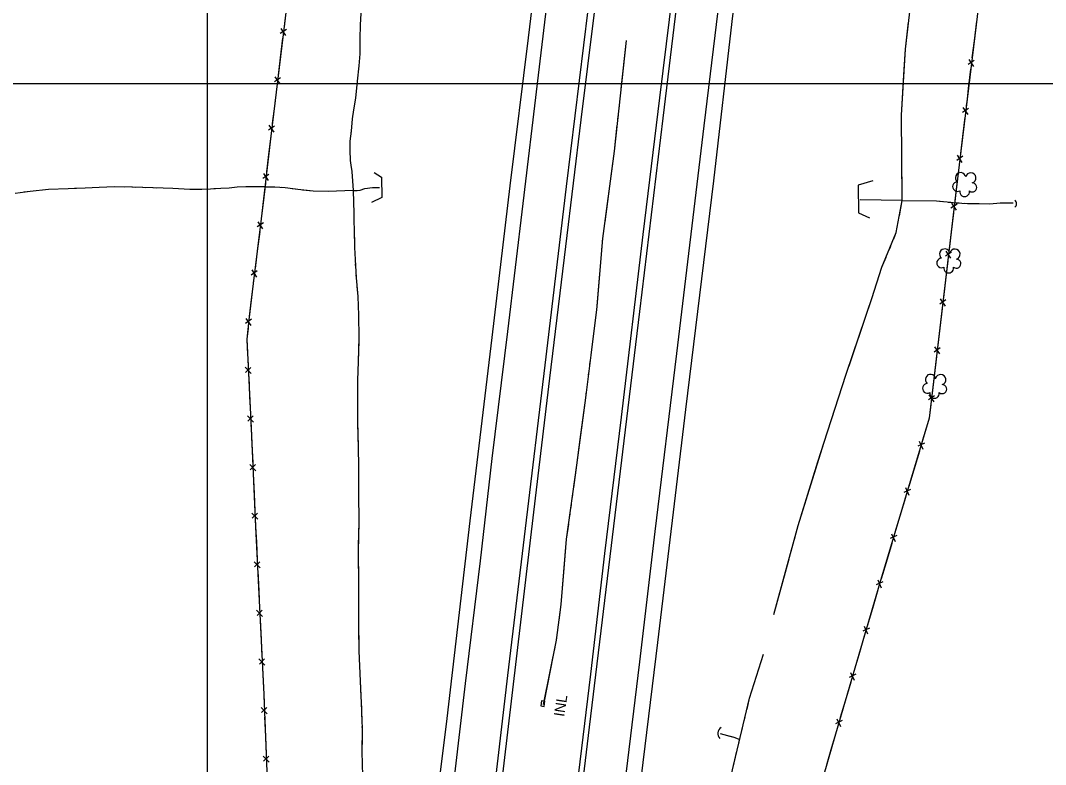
# Model space of a CAD drawing. Extents: x 353423 to 364002, y 127000 to 201942.
# Drawn here: x 361393 to 361981, y 142109 to 142536 of the extents above; entities that cross this region are included whole.
import ezdxf

# ---------------------------------------------------------------- set-up
doc = ezdxf.new("R2010")
doc.units = 0
for name, color, linetype in [('E_DTM_SlopeBottom', 7, 'Continuous'), ('E_DTM_SlopeTop', 7, 'Continuous'), ('E_FEN_Generic', 7, 'Continuous'), ('E_LAND_TreeLine', 7, 'Continuous'), ('E_STRUCT_WingWall', 7, 'Continuous')]:
    doc.layers.add(name, color=color, linetype=linetype)

msp = doc.modelspace()

# ---------------------------------------------------------------- linework, layer by layer
at = {"layer": 'E_DTM_SlopeBottom'}
for p, q in [((361545.28, 142530.98), (361541.79, 142528.58)), ((361542.08, 142531.54), (361544.85, 142527.45)), ((361940.08, 142513.17), (361936.62, 142510.79)), ((361936.91, 142513.72), (361939.66, 142509.67)), ((361541.9, 142503.25), (361538.4, 142500.85)), ((361538.7, 142503.81), (361541.47, 142499.72)), ((361936.76, 142485.67), (361933.3, 142483.29)), ((361933.59, 142486.23), (361936.34, 142482.17)), ((361538.51, 142475.52), (361535.02, 142473.12)), ((361535.31, 142476.08), (361538.08, 142471.99)), ((361933.45, 142458.18), (361929.99, 142455.8)), ((361930.28, 142458.73), (361933.03, 142454.68)), ((361535.31, 142447.78), (361531.83, 142445.36)), ((361532.1, 142448.32), (361534.91, 142444.25)), ((361930.17, 142430.68), (361926.71, 142428.29)), ((361926.99, 142431.23), (361929.76, 142427.18)), ((361532.12, 142420.01), (361528.62, 142417.63)), ((361528.92, 142420.59), (361531.68, 142416.48)), ((361926.94, 142403.18), (361923.48, 142400.78)), ((361923.76, 142403.72), (361926.53, 142399.68)), ((361528.62, 142392.3), (361525.12, 142389.91)), ((361525.42, 142392.87), (361528.18, 142388.77)), ((361923.71, 142375.67), (361920.25, 142373.28)), ((361920.53, 142376.21), (361923.3, 142372.17)), ((361525.3, 142364.6), (361521.86, 142362.12)), ((361522.09, 142365.09), (361524.95, 142361.06)), ((361920.48, 142348.17), (361917.02, 142345.77)), ((361917.3, 142348.71), (361920.07, 142344.66)), ((361521.66, 142336.98), (361525.08, 142333.41)), ((361524.91, 142336.96), (361521.87, 142334.01)), ((361917.25, 142320.66), (361913.79, 142318.27)), ((361914.07, 142321.2), (361916.84, 142317.16)), ((361522.99, 142309.07), (361526.41, 142305.5)), ((361526.24, 142309.05), (361523.2, 142306.1)), ((361911.51, 142293.41), (361907.69, 142291.65)), ((361908.47, 142294.49), (361910.5, 142290.03)), ((361524.28, 142281.17), (361527.69, 142277.59)), ((361527.53, 142281.15), (361524.48, 142278.2)), ((361903.57, 142266.88), (361899.75, 142265.12)), ((361900.53, 142267.96), (361902.55, 142263.5)), ((361525.54, 142253.26), (361528.96, 142249.69)), ((361528.8, 142253.24), (361525.75, 142250.29)), ((361895.62, 142240.35), (361891.81, 142238.59)), ((361892.59, 142241.43), (361894.61, 142236.97)), ((361526.87, 142225.35), (361530.3, 142221.79)), ((361530.13, 142225.34), (361527.09, 142222.39)), ((361887.68, 142213.82), (361883.87, 142212.04)), ((361884.64, 142214.89), (361886.68, 142210.44)), ((361528.23, 142197.45), (361531.65, 142193.88)), ((361531.48, 142197.44), (361528.44, 142194.48)), ((361879.86, 142187.25), (361876.06, 142185.47)), ((361876.82, 142188.32), (361878.87, 142183.87)), ((361529.58, 142169.55), (361533, 142165.98)), ((361532.83, 142169.53), (361529.79, 142166.58)), ((361872.05, 142160.68), (361868.24, 142158.9)), ((361869.01, 142161.75), (361871.06, 142157.3)), ((361530.86, 142141.66), (361534.26, 142138.06)), ((361534.12, 142141.61), (361531.05, 142138.69)), ((361864.24, 142134.11), (361860.43, 142132.33)), ((361861.2, 142135.18), (361863.24, 142130.73)), ((361531.97, 142113.74), (361535.37, 142110.15)), ((361535.23, 142113.7), (361532.16, 142110.77))]:
    msp.add_line(p, q, dxfattribs=at)
for points in [[(361713.34, 142791.46), (361697.52, 142792.44), (361658.2, 142792.89), (361635.67, 142793.32), (361598.68, 142793.45), (361575.51, 142793.8), (361566.05, 142716.13), (361556.6, 142635.92), (361549.03, 142574.09), (361536.29, 142469.74), (361530.89, 142422.24), (361526.2, 142385.1), (361523.76, 142364.3), (361522.64, 142353.1), (361525.07, 142302.08), (361527.65, 142245.3), (361532.31, 142149.08), (361536.23, 142050.68), (361528.83, 141990.1), (361518.84, 141902.54)], [(361834, 142791.92), (361880.06, 142794.74), (361919.61, 142796.38), (361973.27, 142798.47), (361962.58, 142711.57), (361951.22, 142617.71), (361935.91, 142491.05), (361929.65, 142439.04), (361914.23, 142307.69), (361885.97, 142213.28), (361860.37, 142126.24), (361828.59, 142016.47), (361820.96, 141948.22), (361815.27, 141902.13)], [(361545.16, 142542.4), (361543.95, 142532.49)], [(361941.3, 142535.66), (361939.95, 142524.49)], [(361543.15, 142525.94), (361541.78, 142514.67)], [(361939.95, 142524.49), (361938.76, 142514.66)], [(361541.78, 142514.67), (361540.57, 142504.76)], [(361937.98, 142508.16), (361936.62, 142496.99)], [(361539.77, 142498.21), (361538.39, 142486.94)], [(361936.62, 142496.99), (361935.91, 142491.05), (361935.44, 142487.17)], [(361538.39, 142486.94), (361537.18, 142477.03)], [(361934.66, 142480.67), (361933.31, 142469.5)], [(361536.38, 142470.48), (361536.29, 142469.74), (361535.09, 142459.2)], [(361933.31, 142469.5), (361932.13, 142459.67)], [(361535.09, 142459.2), (361533.97, 142449.28)], [(361931.35, 142453.17), (361930, 142442)], [(361595.72, 142448.88), (361599.92, 142446.18), (361600.09, 142434.4), (361594.16, 142431.54)], [(361533.22, 142442.72), (361531.93, 142431.44)], [(361881.77, 142443.97), (361873.51, 142441.57), (361873.68, 142425.72), (361879.94, 142422.84)], [(361930, 142442), (361929.65, 142439.04), (361928.84, 142432.17)], [(361531.93, 142431.44), (361530.89, 142422.24), (361530.8, 142421.52)], [(361928.08, 142425.67), (361926.77, 142414.49)], [(361529.97, 142414.98), (361528.55, 142403.71)], [(361926.77, 142414.49), (361925.61, 142404.66)], [(361528.55, 142403.71), (361527.3, 142393.81)], [(361924.85, 142398.17), (361923.54, 142386.99)], [(361526.47, 142387.26), (361526.2, 142385.1), (361525.13, 142375.99)], [(361923.54, 142386.99), (361922.38, 142377.16)], [(361525.13, 142375.99), (361523.97, 142366.07)], [(361921.62, 142370.66), (361920.31, 142359.48)], [(361523.28, 142359.51), (361522.64, 142353.1), (361522.87, 142348.19)], [(361920.31, 142359.48), (361919.15, 142349.65)], [(361522.87, 142348.19), (361523.35, 142338.22)], [(361918.39, 142343.15), (361917.08, 142331.98)], [(361523.66, 142331.63), (361524.2, 142320.29)], [(361917.08, 142331.98), (361915.92, 142322.15)], [(361524.2, 142320.29), (361524.68, 142310.32)], [(361915.16, 142315.65), (361914.23, 142307.69), (361913.3, 142304.58)], [(361524.99, 142303.72), (361525.07, 142302.08), (361525.51, 142292.38)], [(361913.3, 142304.58), (361910.46, 142295.1)], [(361525.51, 142292.38), (361525.96, 142282.41)], [(361908.58, 142288.83), (361905.35, 142278.05)], [(361526.26, 142275.82), (361526.78, 142264.48)], [(361905.35, 142278.05), (361902.52, 142268.57)], [(361526.78, 142264.48), (361527.23, 142254.5)], [(361900.64, 142262.3), (361897.41, 142251.52)], [(361527.53, 142247.91), (361527.65, 142245.3), (361528.08, 142236.57)], [(361897.41, 142251.52), (361894.57, 142242.04)], [(361528.08, 142236.57), (361528.56, 142226.6)], [(361892.7, 142235.77), (361889.47, 142224.99)], [(361889.47, 142224.99), (361886.63, 142215.51)], [(361528.88, 142220.01), (361529.43, 142208.67)], [(361529.43, 142208.67), (361529.91, 142198.7)], [(361884.78, 142209.23), (361881.6, 142198.44)], [(361881.6, 142198.44), (361878.81, 142188.94)], [(361530.23, 142192.1), (361530.78, 142180.77)], [(361876.96, 142182.66), (361873.79, 142171.87)], [(361530.78, 142180.77), (361531.26, 142170.79)], [(361873.79, 142171.87), (361870.99, 142162.37)], [(361531.58, 142164.2), (361532.13, 142152.86)], [(361532.13, 142152.86), (361532.31, 142149.08), (361532.56, 142142.89)], [(361869.15, 142156.09), (361865.97, 142145.3)], [(361691.28, 142142.57), (361693.25, 142142.27), (361693.71, 142145.23), (361691.73, 142145.53), (361691.28, 142142.57)], [(361865.97, 142145.3), (361863.18, 142135.8)], [(361532.82, 142136.29), (361533.27, 142124.95)], [(361861.33, 142129.52), (361860.37, 142126.24), (361858.19, 142118.72)], [(361533.27, 142124.95), (361533.67, 142114.97)], [(361858.19, 142118.72), (361855.44, 142109.21)]]:
    msp.add_lwpolyline(points, dxfattribs=at)
for centre, radius, start, end in [((361961.82, 142430.95), 2.51, 306.09441, 52.33397), ((361796.75, 142126.7), 3.95, 119.99817, 226.23773)]:
    msp.add_arc(centre, radius, start, end, dxfattribs=at)
at = {"layer": 'E_DTM_SlopeTop'}
for points in [[(361717.25, 141911.21), (361736.84, 142075.01), (361748.11, 142167.83), (361756.92, 142242.78), (361769.37, 142344.86), (361785.08, 142475.67), (361798.41, 142585.81), (361812.43, 142701.79), (361823.46, 142798.67), (361838.06, 142918.21), (361850.79, 143022.62), (361867.68, 143162.74), (361883.41, 143295.3), (361897.31, 143408.97), (361910.94, 143520.65), (361925.45, 143642.66), (361940.04, 143762.39), (361956.29, 143899.14)], [(361619.98, 141919.6), (361642.06, 142103.21), (361648.02, 142155.44), (361656.62, 142225.79), (361663.46, 142284.57), (361672.36, 142357.55), (361681.24, 142431.07), (361689.44, 142499.97), (361699.02, 142580.17), (361705.31, 142631.91), (361714.51, 142708.58), (361725.12, 142795.89), (361737.29, 142898.23), (361748.13, 142986.83), (361757.86, 143069.24), (361767.99, 143152.26), (361778.01, 143233.75), (361788.06, 143318.61), (361800.5, 143421.86), (361812.98, 143525.72), (361822.96, 143609.22), (361835.38, 143711.55), (361847.11, 143810.81), (361856.63, 143888.02)], [(361929.63, 143878.65), (361913.61, 143745.82), (361902.39, 143652.41), (361891.82, 143564.17), (361880.54, 143472.41), (361868.42, 143371.11), (361857.64, 143279.95), (361846.68, 143189.76), (361835.45, 143097.72), (361826, 143017.51), (361820, 142970.64), (361814.38, 142918.39), (361811.3, 142891.18), (361799.14, 142791.2), (361789.32, 142713.49), (361780.26, 142638.42), (361771.35, 142562.49), (361761.34, 142480.1), (361747.9, 142369.11), (361734.47, 142258.33), (361719.15, 142130.41), (361701.71, 141985.26), (361693.27, 141913.82)], [(361643.1, 141914.92), (361662.93, 142079.76), (361672.45, 142159.94), (361682.48, 142244.43), (361693.84, 142338.25), (361706.13, 142440.77), (361718.44, 142542.21), (361729.11, 142631.07), (361739.22, 142714.58), (361745.99, 142772.04), (361748.46, 142796.02), (361761.21, 142899.57)], [(361712.83, 142787.23), (361712.45, 142776.67), (361708.02, 142722.2), (361700.56, 142662.5), (361691.95, 142591.27), (361684.08, 142526.14), (361673.63, 142441.25), (361663.3, 142354.1), (361650.67, 142248.78), (361637.3, 142135.37), (361623.28, 142021.51), (361611.29, 141920.96)], [(361690.57, 141914.42), (361704.31, 142030.13), (361712.11, 142096.19), (361719.97, 142160.84), (361728.09, 142230.1), (361737.68, 142308.39), (361750.07, 142413.2), (361759.65, 142491.73), (361769, 142567.91), (361777.73, 142643.03), (361787.36, 142722.21), (361787.42, 142726.92), (361786.83, 142751.5), (361786.32, 142763.61), (361786.24, 142772.1), (361786.48, 142778.04), (361787.46, 142788.72)], [(361833.6, 142788.68), (361823.48, 142715.34), (361812.43, 142628.95), (361800.94, 142535.54), (361790.38, 142444.03), (361774.36, 142312.73), (361758.32, 142179.05), (361739.54, 142025.53), (361726.21, 141910.72)], [(361759.16, 142786.82), (361754.24, 142764.56), (361747.1, 142739.32), (361744.6, 142728.89), (361740.8, 142700.68), (361735.44, 142655.19), (361728.88, 142600.46), (361721.87, 142540.68), (361714.21, 142479.02), (361705.56, 142406.43), (361696.39, 142330.82), (361687.15, 142253.75), (361677.55, 142172.79), (361667.16, 142085.33), (361654.75, 141984)]]:
    msp.add_lwpolyline(points, dxfattribs=at)
at = {"layer": 'E_FEN_Generic'}
for centre, radius, start, end in [((361932.25, 142445.81), 2.97, 8.92109, 230.15497), ((361938.1, 142445.75), 2.97, 286.57191, 169.54518), ((361930.44, 142440.75), 2.78, 91.89198, 299.66497), ((361938.92, 142440.28), 2.61, 231.27714, 89.20974), ((361934.54, 142437.78), 2.78, 168.56899, 9.58004), ((361923.13, 142401.98), 2.97, 8.92109, 230.15497), ((361928.98, 142401.92), 2.97, 286.57191, 169.54518), ((361921.32, 142396.93), 2.78, 91.89198, 299.66497), ((361929.8, 142396.46), 2.61, 231.27714, 89.20974), ((361925.42, 142393.96), 2.78, 168.56899, 9.58004), ((361914.97, 142329.99), 2.97, 8.92109, 230.15497), ((361920.82, 142329.93), 2.97, 286.57191, 169.54518), ((361913.16, 142324.93), 2.78, 91.89198, 299.66497), ((361917.26, 142321.96), 2.78, 168.56899, 9.58004), ((361921.64, 142324.46), 2.61, 231.27714, 89.20974)]:
    msp.add_arc(centre, radius, start, end, dxfattribs=at)
at = {"layer": 'E_LAND_TreeLine'}
for p, q in [((361500, 141500), (361500, 144000)), ((359500, 142500), (364000, 142500))]:
    msp.add_line(p, q, dxfattribs=at)
at = {"layer": 'E_STRUCT_WingWall'}
for points in [[(361898.72, 142432.84), (361898.29, 142481.83), (361900.54, 142519.62), (361904.76, 142556.12)], [(361588.27, 142543.43), (361587.64, 142533.66), (361587.44, 142525.51), (361587.39, 142516.97), (361586.9, 142510.17), (361585.91, 142501.33), (361584.89, 142491.53), (361583.88, 142484.8), (361583.07, 142479.6), (361582.44, 142472.64), (361581.73, 142466.92), (361581.66, 142461.6), (361581.93, 142455.73), (361582.28, 142452.98), (361582.84, 142449.45), (361583.6, 142438.44), (361585.97, 142438.48), (361587.62, 142438.67), (361590.24, 142439.64), (361594.72, 142440.28), (361598.77, 142440.3)], [(361899.85, 142507.98), (361900.54, 142519.62), (361902.34, 142535.13)], [(361587.62, 142532.78), (361587.57, 142530.86)], [(361587.48, 142527.03), (361587.44, 142525.51), (361587.39, 142516.97), (361586.9, 142510.17), (361585.91, 142501.33), (361585.7, 142499.33)], [(361740.39, 142524.65), (361733.34, 142461.13), (361726.71, 142410.86), (361723.23, 142370.05), (361716.91, 142319.4), (361711.81, 142280.85), (361705.96, 142238.24), (361702.81, 142200.87), (361700.09, 142180.37), (361692.76, 142143.33)], [(361740.39, 142524.65), (361737.32, 142496.95)], [(361898.3, 142480.76), (361898.29, 142481.83), (361899.85, 142507.98)], [(361585.7, 142499.33), (361584.89, 142491.53), (361583.88, 142484.8), (361583.07, 142479.6), (361582.44, 142472.64), (361582.33, 142471.75)], [(361736.89, 142493.12), (361736.68, 142491.21)], [(361736.25, 142487.39), (361736.04, 142485.48)], [(361735.62, 142481.66), (361735.41, 142479.75)], [(361734.98, 142475.93), (361733.34, 142461.13), (361731.64, 142448.25)], [(361898.35, 142475.13), (361898.33, 142477.01)], [(361898.4, 142469.49), (361898.38, 142471.37)], [(361581.86, 142467.95), (361581.73, 142466.92), (361581.72, 142466.04)], [(361898.45, 142463.85), (361898.43, 142465.73)], [(361581.67, 142462.21), (361581.66, 142461.6), (361581.72, 142460.3)], [(361898.72, 142432.84), (361898.48, 142460.09)], [(361581.9, 142456.47), (361581.93, 142455.73), (361582.08, 142454.56)], [(361582.63, 142450.77), (361582.84, 142449.45), (361583.6, 142438.44), (361585.97, 142438.48), (361587.62, 142438.67), (361590.24, 142439.64), (361594.72, 142440.28), (361598.77, 142440.3)], [(361731.64, 142448.25), (361728, 142420.61)], [(361583.6, 142438.44), (361569.2, 142437.85), (361560.61, 142438.22), (361551.79, 142439.04), (361544.66, 142440.01), (361538.54, 142440.47), (361533.15, 142440.5), (361528.16, 142440.71), (361522.1, 142440.69), (361517.13, 142440.38), (361512.39, 142439.85), (361507.72, 142439.65), (361501.79, 142439.35), (361496.74, 142439.15), (361489.94, 142439.12), (361480.13, 142439.69), (361468.77, 142439.96), (361457.06, 142440.37), (361446.72, 142440.61), (361437.83, 142440.2), (361429.73, 142439.85), (361420.15, 142439.53), (361408.84, 142439.15), (361398.17, 142437.96), (361389.68, 142436.79)], [(361452.66, 142440.47), (361446.72, 142440.61), (361437.83, 142440.2), (361429.73, 142439.85), (361423.63, 142439.64)], [(361458.67, 142440.31), (361457.06, 142440.37), (361456.66, 142440.38)], [(361464.67, 142440.1), (361462.67, 142440.17)], [(361532.66, 142440.52), (361528.16, 142440.71), (361522.1, 142440.69), (361517.13, 142440.38), (361512.39, 142439.85), (361507.72, 142439.65), (361503.7, 142439.45)], [(361538.67, 142440.46), (361538.54, 142440.47), (361536.67, 142440.48)], [(361544.66, 142440.01), (361544.66, 142440.01), (361542.66, 142440.16)], [(361423.63, 142439.64), (361420.15, 142439.53), (361408.84, 142439.15), (361398.17, 142437.96), (361394.69, 142437.48)], [(361470.68, 142439.91), (361468.77, 142439.96), (361468.68, 142439.96)], [(361503.7, 142439.45), (361501.79, 142439.35), (361496.74, 142439.15), (361489.94, 142439.12), (361480.13, 142439.69), (361474.69, 142439.82)], [(361550.61, 142439.2), (361548.63, 142439.47)], [(361583.6, 142438.44), (361569.2, 142437.85), (361560.61, 142438.22), (361554.6, 142438.78)], [(361583.66, 142438.44), (361584, 142425.37), (361584.05, 142420.99), (361584.18, 142416.01), (361584.37, 142405.74), (361584.71, 142398.86), (361585.3, 142388.42), (361586.21, 142377.68), (361586.61, 142366.98), (361586.93, 142353.87), (361586.55, 142340.31), (361586.16, 142329.5), (361586.04, 142316.5), (361586.03, 142306.11), (361586.5, 142291.34), (361586.71, 142279.6), (361586.65, 142264.52), (361586.79, 142248.21), (361586.46, 142231.12), (361586.64, 142214.43), (361586.64, 142198.07), (361586.75, 142186.79), (361586.89, 142174.22), (361587.67, 142156.68), (361588.23, 142144.25), (361588.71, 142129.33), (361588.67, 142116.12), (361588.97, 142102.36)], [(361583.66, 142438.44), (361584, 142425.37), (361584.05, 142420.99), (361584.18, 142416.01), (361584.35, 142407.23)], [(361825.12, 142195.12), (361839.1, 142246.19), (361853.69, 142293.44), (361866.62, 142333.07), (361881.24, 142376.54), (361887.07, 142394.39), (361895.33, 142414.47), (361898.72, 142432.84), (361874.67, 142433.07)], [(361897.1, 142424.04), (361898.72, 142432.84), (361874.67, 142433.07)], [(361898.72, 142432.84), (361918.41, 142432.61), (361924.49, 142431.93), (361929.78, 142431.48), (361936.28, 142431.05), (361942.85, 142431.03), (361949.09, 142430.86), (361954.87, 142431.42), (361962.48, 142431.35)], [(361898.72, 142432.84), (361918.41, 142432.61), (361921.84, 142432.23)], [(361925.01, 142431.89), (361926.6, 142431.75)], [(361929.79, 142431.48), (361931.38, 142431.37)], [(361934.57, 142431.17), (361936.16, 142431.06)], [(361939.35, 142431.04), (361942.85, 142431.03), (361949.09, 142430.86), (361954.87, 142431.42), (361962.48, 142431.35)], [(361727.5, 142416.8), (361727.25, 142414.9)], [(361895.86, 142417.33), (361896.27, 142419.57)], [(361726.74, 142411.08), (361726.71, 142410.86), (361726.57, 142409.17)], [(361893.84, 142410.84), (361894.71, 142412.95)], [(361726.24, 142405.34), (361726.08, 142403.42)], [(361891.24, 142404.53), (361892.11, 142406.63)], [(361584.51, 142402.91), (361584.62, 142400.75)], [(361725.75, 142399.59), (361723.38, 142371.82)], [(361878.75, 142369.14), (361881.24, 142376.54), (361887.07, 142394.39), (361889.51, 142400.32)], [(361584.85, 142396.44), (361584.97, 142394.28)], [(361585.21, 142389.97), (361585.3, 142388.42), (361585.35, 142387.81)], [(361585.71, 142383.5), (361586.21, 142377.68), (361586.61, 142366.98), (361586.93, 142353.87), (361586.89, 142352.2)], [(361723.38, 142371.82), (361723.23, 142370.05), (361720, 142344.15)], [(361868.23, 142337.86), (361878.75, 142369.14)], [(361586.89, 142352.2), (361586.55, 142340.31), (361586.16, 142329.5), (361586.08, 142320.88)], [(361719.53, 142340.33), (361719.29, 142338.43)], [(361718.81, 142334.61), (361718.58, 142332.7)], [(361718.1, 142328.89), (361717.86, 142326.98)], [(361866.07, 142331.38), (361866.62, 142333.07), (361866.78, 142333.54)], [(361717.39, 142323.16), (361716.91, 142319.4), (361713.75, 142295.53)], [(361863.95, 142324.88), (361864.66, 142327.05)], [(361586.04, 142316.56), (361586.04, 142316.5), (361586.04, 142314.4)], [(361861.83, 142318.39), (361862.54, 142320.55)], [(361850.35, 142282.62), (361853.69, 142293.44), (361860.42, 142314.06)], [(361586.03, 142310.08), (361586.03, 142307.91)], [(361586.11, 142303.59), (361586.18, 142301.43)], [(361586.32, 142297.11), (361586.5, 142291.34), (361586.71, 142279.6), (361586.66, 142265.78)], [(361713.75, 142295.53), (361711.81, 142280.85), (361710.03, 142267.91)], [(361840.61, 142251.08), (361850.35, 142282.62)], [(361586.66, 142265.78), (361586.65, 142264.52), (361586.79, 142248.21), (361586.53, 142234.44)], [(361709.51, 142264.1), (361709.25, 142262.2)], [(361708.73, 142258.39), (361708.47, 142256.48)], [(361707.94, 142252.67), (361707.68, 142250.77)], [(361707.16, 142246.96), (361705.96, 142238.24), (361704.36, 142219.23)], [(361838.65, 142244.54), (361839.1, 142246.19), (361839.27, 142246.73)], [(361836.85, 142237.95), (361837.45, 142240.14)], [(361586.47, 142230.12), (361586.5, 142227.96)], [(361835.04, 142231.36), (361835.65, 142233.55)], [(361586.54, 142223.63), (361586.56, 142221.47)], [(361825.12, 142195.12), (361833.84, 142226.97)], [(361586.61, 142217.15), (361586.63, 142214.99)], [(361704.36, 142219.23), (361702.81, 142200.87), (361701.57, 142191.51)], [(361586.64, 142210.66), (361586.64, 142198.07), (361586.75, 142186.79), (361586.83, 142179.33)], [(361701.06, 142187.7), (361700.81, 142185.8)], [(361700.31, 142181.99), (361700.09, 142180.37), (361700.04, 142180.08)], [(361586.83, 142179.33), (361586.89, 142174.22), (361587.67, 142156.68), (361588.06, 142148.02)], [(361699.29, 142176.31), (361698.92, 142174.43)], [(361698.17, 142170.66), (361693.15, 142145.32)], [(361763.57, 141906.07), (361776.69, 141996.6), (361787.76, 142043.81), (361794.4, 142075.74), (361801.34, 142105.86), (361811.15, 142147.04), (361819.15, 142172.23)], [(361809.65, 142140.74), (361811.15, 142147.04), (361819.15, 142172.23)], [(361588.25, 142143.7), (361588.32, 142141.54)], [(361588.46, 142137.22), (361588.53, 142135.06)], [(361808.07, 142134.12), (361808.6, 142136.33)], [(361588.67, 142130.74), (361588.71, 142129.33), (361588.71, 142128.57)], [(361806.49, 142127.5), (361807.02, 142129.71)], [(361588.7, 142124.25), (361588.67, 142116.12), (361588.97, 142102.36), (361588.58, 142092.92)], [(361794.34, 142126.69), (361798.55, 142125.52), (361802.01, 142124.69), (361805.5, 142123.32)], [(361794.34, 142126.69), (361798.42, 142125.55)], [(361798.99, 142125.41), (361799.27, 142125.35)], [(361799.84, 142125.21), (361800.13, 142125.14)], [(361800.7, 142125.01), (361800.98, 142124.94)], [(361801.55, 142124.8), (361802.01, 142124.69), (361805.5, 142123.32)], [(361804.92, 142120.88), (361805.44, 142123.09)], [(361796.4, 142084.43), (361801.34, 142105.86), (361803.86, 142116.47)]]:
    msp.add_lwpolyline(points, dxfattribs=at)

# ---------------------------------------------------------------- texts
at = {"layer": 'E_DTM_SlopeBottom'}
msp.add_text('INL', height=6, rotation=81.33294, dxfattribs=at).set_placement((361704.72, 142136.08))

doc.saveas('drawing.dxf')
